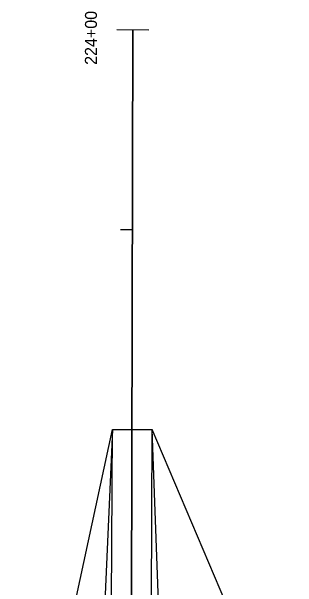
# Model space of a CAD drawing. Extents: x 1611108 to 1749517, y 619561 to 797725.
# Drawn here: x 1717555.7 to 1717698.9, y 767358.9 to 767647.1 of the extents above; entities that cross this region are included whole.
import ezdxf

# ---------------------------------------------------------------- set-up
doc = ezdxf.new("R2010")
doc.units = 0
for name, color, linetype in [('Level 8', 7, 'Continuous'), ('R_Horz Alg', 7, 'Continuous'), ('R_Horz Alg Stationing_Side Road', 7, 'Continuous'), ('R_Proposed Const Limits', 7, 'Continuous'), ('R_Proposed Road', 7, 'Continuous')]:
    doc.layers.add(name, color=color, linetype=linetype)

msp = doc.modelspace()

# ---------------------------------------------------------------- linework, layer by layer
at = {"layer": 'Level 8'}
msp.add_line((1717616.46, 767638.01), (1717610.87, 765238.01), dxfattribs=at)
at = {"layer": 'R_Horz Alg'}
msp.add_line((1717610.87, 765238.01), (1717616.46, 767638.01), dxfattribs=at)
at = {"layer": 'R_Horz Alg Stationing_Side Road'}
for points in [[(1717608.46, 767638.03), (1717624.46, 767637.99)], [(1717608.46, 767638.03), (1717624.46, 767637.99)], [(1717610.22, 767538.02), (1717616.22, 767538.01)], [(1717609.99, 767438.02), (1717615.99, 767438.01)]]:
    msp.add_lwpolyline(points, dxfattribs=at)
at = {"layer": 'R_Proposed Const Limits'}
for points in [[(1717555.68, 767303.14), (1717585.9, 767316.58), (1717570.06, 767325.08), (1717570.08, 767332.85), (1717585.97, 767343.57), (1717606.23, 767438.03)], [(1717698.9, 767272.81), (1717690.79, 767282.83), (1717690.45, 767287.83), (1717689.4, 767292.52), (1717688.58, 767295.84), (1717687.18, 767297.72), (1717687.06, 767297.84), (1717682.37, 767302.85), (1717678.39, 767307.86), (1717677.21, 767317.86), (1717671.21, 767329.88), (1717668.62, 767337.88), (1717626.08, 767437.98)]]:
    msp.add_lwpolyline(points, dxfattribs=at)
at = {"layer": 'R_Proposed Road'}
for p, q in [((1717606.23, 767438.03), (1717601.76, 767338.04)), ((1717605.76, 767338.03), (1717606.23, 767438.03)), ((1717606.23, 767438.03), (1717626.08, 767437.98)), ((1717625.76, 767337.98), (1717626.08, 767437.98)), ((1717629.76, 767337.98), (1717626.08, 767437.98))]:
    msp.add_line(p, q, dxfattribs=at)

# ---------------------------------------------------------------- texts
at = {"layer": 'R_Horz Alg Stationing_Side Road'}
msp.add_text('224+00', height=6, rotation=89.8667, dxfattribs=at).set_placement((1717598.42, 767620.4))
msp.add_text('224+00', height=6, rotation=89.8667, dxfattribs=at).set_placement((1717598.42, 767620.4))

doc.saveas('drawing.dxf')
